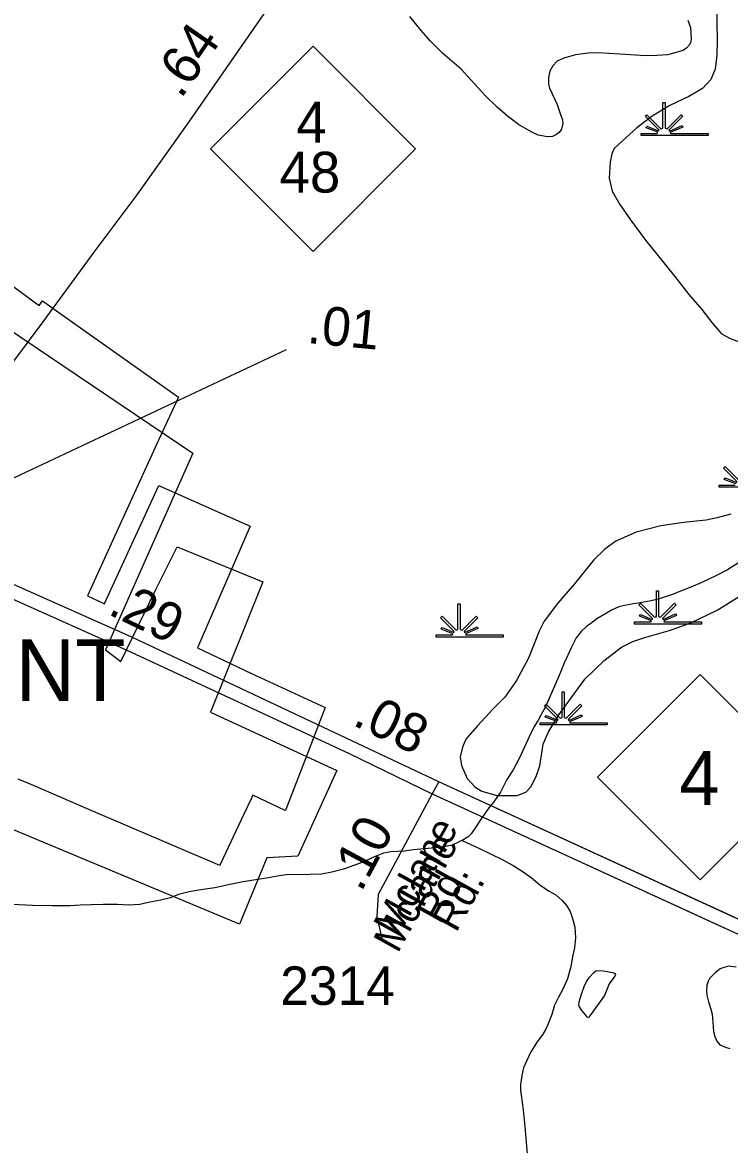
# Model space of a CAD drawing. Extents: x 2220236 to 2384410, y 720751 to 894131.
# Drawn here: x 2349336 to 2351630, y 841784 to 845425 of the extents above; entities that cross this region are included whole.
import ezdxf

# ---------------------------------------------------------------- set-up
doc = ezdxf.new("R2010")
doc.units = 0
doc.layers.add('Default', color=7, linetype='Continuous')

msp = doc.modelspace()

# ---------------------------------------------------------------- linework, layer by layer
at = {"layer": 'Default'}
msp.add_line((2348956.7, 843781.3), (2350192.8, 844363.5), dxfattribs=at)
for points in [[(2348914.3, 843785), (2348955.4, 843835.3), (2349046.2, 843960.8), (2349260.2, 844261.9), (2349403.8, 844453.5), (2349569, 844679.5), (2349704.9, 844861), (2349872, 845094.9), (2350156.9, 845507.1), (2350358.7, 845775.3), (2350552.5, 846024.9), (2350671.6, 846186.3)], [(2348914.3, 843785), (2348955.4, 843835.3), (2349046.2, 843960.8), (2349260.2, 844261.9), (2349403.8, 844453.5), (2349569, 844679.5), (2349704.9, 844861), (2349872, 845094.9), (2350156.9, 845507.1), (2350358.7, 845775.3), (2350552.5, 846024.9), (2350671.6, 846186.3)], [(2351589, 845483.4), (2351588.8, 845423.7), (2351590.4, 845367), (2351588.9, 845317), (2351583.4, 845273.1), (2351569.7, 845239.1), (2351542.3, 845210.7), (2351498.4, 845184.3), (2351436.9, 845155.5), (2351379.3, 845120.4), (2351329.7, 845082.2), (2351282.2, 845039.3), (2351256.6, 845015.2), (2351248.7, 844998.5), (2351242.9, 844971.3), (2351239.5, 844919.3), (2351250.1, 844877.1), (2351274.5, 844833.8), (2351309.4, 844783.7), (2351358, 844718.4), (2351394.6, 844673), (2351453.4, 844599.9), (2351498.1, 844542), (2351540.8, 844492.8), (2351573.4, 844451.5), (2351603.7, 844415.7), (2351630, 844399.7), (2351692.3, 844376.6)], [(2351202.8, 845326.5), (2351171.4, 845325.2), (2351130.9, 845319.6), (2351092.9, 845308.9), (2351071, 845299.1), (2351057.2, 845283.8), (2351047.4, 845267), (2351042.6, 845246.1), (2351043.5, 845224.8), (2351046, 845211.1), (2351070.8, 845158.6), (2351081.2, 845129.5), (2351088, 845108.4), (2351089.4, 845097), (2351085.6, 845078.8), (2351077.9, 845067), (2351068.6, 845061), (2351056.1, 845054.6), (2351039.3, 845053.9), (2351009.9, 845058.6), (2350988.5, 845068.3), (2350945.5, 845093.8), (2350910.2, 845120.9), (2350876.9, 845150), (2350836.3, 845188.4), (2350759.3, 845273.2), (2350698.7, 845324.9), (2350660, 845364.3), (2350630.4, 845398.3), (2350593.1, 845443.7)], [(2351495.5, 845432), (2351503.7, 845408.7), (2351506.3, 845370.1), (2351504.1, 845359.5), (2351500.5, 845351.8), (2351490.7, 845341.5), (2351478.5, 845333.8), (2351450.1, 845324.5), (2351428.9, 845319.3), (2351394.9, 845317.3), (2351358.8, 845316.5), (2351274.9, 845321.2), (2351202.8, 845326.5)], [(2348712.8, 845004.9), (2349390.8, 844506.1), (2349401.8, 844521.3), (2349447, 844488.9), (2349842.2, 844209.1), (2349784.5, 844083.1), (2349629.8, 843744.4), (2349547, 843564.1), (2349602.5, 843537.8), (2349604, 843541.3), (2349779.2, 843921.9), (2349781.2, 843921.1), (2349940.8, 843849.8), (2350074.8, 843789.9), (2349904.5, 843394.9), (2350079.2, 843312.2), (2350318.5, 843201.6), (2350255.8, 843038.9), (2350190.5, 842871.2), (2350189, 842867.4), (2350166.2, 842878.2), (2350086, 842916.1), (2350083.8, 842917.2), (2350079.2, 842907.6), (2350054.8, 842855.4), (2349978.2, 842692.6), (2349976.8, 842689.2), (2349551.8, 842871.2), (2349371.8, 842948.2), (2349322.5, 842969.4)], [(2348712.8, 845004.9), (2349390.8, 844506.1), (2349401.8, 844521.3), (2349447, 844488.9), (2349842.2, 844209.1), (2349784.5, 844083.1), (2349629.8, 843744.4), (2349547, 843564.1), (2349602.5, 843537.8), (2349604, 843541.3), (2349779.2, 843921.9), (2349781.2, 843921.1), (2349940.8, 843849.8), (2350074.8, 843789.9), (2349904.5, 843394.9), (2350079.2, 843312.2), (2350318.5, 843201.6), (2350255.8, 843038.9), (2350190.5, 842871.2), (2350189, 842867.4), (2350166.2, 842878.2), (2350086, 842916.1), (2350083.8, 842917.2), (2350079.2, 842907.6), (2350054.8, 842855.4), (2349978.2, 842692.6), (2349976.8, 842689.2), (2349551.8, 842871.2), (2349371.8, 842948.2), (2349322.5, 842969.4)], [(2348712.8, 845004.9), (2349390.8, 844506.1), (2349401.8, 844521.3), (2349447, 844488.9), (2349842.2, 844209.1), (2349784.5, 844083.1), (2349629.8, 843744.4), (2349547, 843564.1), (2349602.5, 843537.8), (2349604, 843541.3), (2349779.2, 843921.9), (2349781.2, 843921.1), (2349940.8, 843849.8), (2350074.8, 843789.9), (2349904.5, 843394.9), (2350079.2, 843312.2), (2350318.5, 843201.6), (2350255.8, 843038.9), (2350190.5, 842871.2), (2350189, 842867.4), (2350166.2, 842878.2), (2350086, 842916.1), (2350083.8, 842917.2), (2350079.2, 842907.6), (2350054.8, 842855.4), (2349978.2, 842692.6), (2349976.8, 842689.2), (2349551.8, 842871.2), (2349371.8, 842948.2), (2349322.5, 842969.4)], [(2348765.9, 844784.2), (2349889.2, 844026.6), (2349605.3, 843389), (2349655.7, 843351.1), (2349769.3, 843584.7), (2349838.7, 843723.6), (2350116.4, 843610), (2349946, 843187), (2350356.2, 842997.6), (2350230, 842719.8), (2350129, 842713.5), (2350040.7, 842498.8), (2349207.7, 842846.1)], [(2351655.2, 843934.3), (2351610.8, 843978.8), (2351615.9, 843984), (2351661.2, 843938.5)], [(2351814.1, 843916.3), (2351596.6, 843916.3), (2351596.6, 843923.4), (2351649.2, 843923.5)], [(2351651.3, 843927.1), (2351613, 843942), (2351615.9, 843947.1), (2351653.6, 843931.4)], [(2351634.9, 843829.4), (2351590.8, 843817.1), (2351555, 843809.1), (2351481.1, 843801.8), (2351407.1, 843791.5), (2351327.5, 843770.2), (2351261.7, 843741.3), (2351225.4, 843715.2), (2351190.4, 843680.9), (2351127.2, 843603.5), (2351072.1, 843538.9), (2351028.8, 843482.3), (2351012.4, 843449.5), (2350978.2, 843362.1), (2350939.2, 843289.9), (2350901.7, 843234.9), (2350862.3, 843196.5), (2350813, 843142), (2350775.3, 843099.4), (2350763.6, 843073.3), (2350756, 843041.2), (2350760.4, 843013.4), (2350778.9, 842971.5), (2350804.7, 842943.7), (2350827.2, 842929.9), (2350875.7, 842916.4), (2350879.6, 842916.6)], [(2350686.9, 842960.1), (2349691.6, 843430.1), (2349255.5, 843624.1), (2348914.3, 843785)], [(2350686.9, 842960.1), (2349691.6, 843430.1), (2349255.5, 843624.1), (2348914.3, 843785)], [(2348883.6, 843747.3), (2349236.5, 843583.2), (2349673, 843389), (2350052.1, 843213), (2350396.8, 843052.8), (2350665.8, 842922)], [(2348883.6, 843747.3), (2349236.5, 843583.2), (2349673, 843389), (2350052.1, 843213), (2350396.8, 843052.8), (2350665.8, 842922)], [(2351678, 843682.8), (2351624.3, 843648.4), (2351587.6, 843629.9), (2351541, 843607.3), (2351505.1, 843592.7), (2351471.5, 843579.2), (2351445.4, 843568.3), (2351399.4, 843553.3), (2351375.7, 843547.4), (2351347, 843542.9), (2351313.8, 843536.6), (2351289.7, 843532.4), (2351271.4, 843528.3), (2351247.9, 843517.5), (2351226.1, 843505.1), (2351200.2, 843489.3), (2351180.4, 843474.4), (2351166.4, 843465), (2351148.7, 843448.5), (2351133.1, 843428.1), (2351117.2, 843398), (2351094.1, 843345.5), (2351074.4, 843297.7), (2351051, 843243.6), (2351033.6, 843203.5), (2351018, 843176.6), (2351008.2, 843158.8), (2350996.5, 843140.3), (2350980.8, 843106.2), (2350963.3, 843068.4), (2350947.6, 843035.9), (2350928.1, 842999.6), (2350908.4, 842967.6), (2350887, 842927.4), (2350879.6, 842916.6)], [(2350879.6, 842916.6), (2350941.7, 842915.8), (2350969.4, 842927.5), (2350985.2, 842943.9), (2351003.1, 842978.1), (2351014.5, 843012.4), (2351025.5, 843082.4), (2351042, 843120.1), (2351074.5, 843174.7), (2351125.8, 843245.7), (2351161.2, 843294.1), (2351222.5, 843353), (2351279.7, 843397.4), (2351317.1, 843416), (2351355.6, 843428.4), (2351439.3, 843453.1), (2351505, 843476.2), (2351590.6, 843517.4), (2351661.9, 843562.4)], [(2350686.9, 842960.1), (2350665.8, 842922)], [(2350686.9, 842960.1), (2350665.8, 842922)], [(2351647.2, 842520.6), (2350686.9, 842960.1)], [(2357177.1, 839810), (2355973.7, 839897), (2355798.1, 839900.8), (2355501.8, 839930.2), (2355388.8, 839952.7), (2355099.6, 840048.1), (2355022.5, 840088.9), (2354770.6, 840253.4), (2354541.7, 840438.9), (2354324.5, 840601.9), (2354054.3, 840817.8), (2353435.3, 841295.9), (2353146.6, 841524.2), (2352326.4, 842156.8), (2352132.8, 842278.4), (2351967.6, 842365.7), (2351675.1, 842507.8), (2350686.9, 842960.1)], [(2350665.8, 842922), (2350490.4, 842594.8), (2350485.7, 842523.7), (2350502.3, 842452.6)], [(2350665.8, 842922), (2350490.4, 842594.8), (2350485.7, 842523.7), (2350502.3, 842452.6)], [(2350665.8, 842922), (2351622.7, 842482.2)], [(2350665.8, 842922), (2351655.8, 842467), (2351954.3, 842321.5), (2352110.6, 842239), (2352300.3, 842119.9), (2353118.9, 841488.6), (2353407.5, 841260.4), (2354027, 840781.9), (2354296.8, 840566.2), (2354514.1, 840403.2), (2354743.1, 840217.6), (2355000.1, 840049.7), (2355081.4, 840006.7), (2355193.4, 839967.2), (2355375.7, 839909.5), (2355495.5, 839885.5), (2355795.1, 839855.8), (2355971.7, 839851.9), (2357174.2, 839765)], [(2350879.6, 842916.6), (2350865.4, 842895.3), (2350849.4, 842876.6), (2350833.9, 842854.6), (2350820, 842834.4), (2350807.9, 842815.8), (2350796.5, 842798.3), (2350792.5, 842792.2), (2350782.7, 842782), (2350762.5, 842770.6)], [(2350762.5, 842770.6), (2350756.7, 842767.8), (2350749, 842763.5), (2350731, 842755.2), (2350704.9, 842749.3), (2350675.2, 842746.4), (2350641.2, 842742.7), (2350605.2, 842739.6), (2350575.2, 842735.7), (2350531.3, 842733.3), (2350507.2, 842729), (2350475.6, 842716.2), (2350445.6, 842701.9), (2350412, 842689), (2350378, 842676.8), (2350340, 842667), (2350306.5, 842660.7), (2350270.1, 842660.2), (2350192, 842658.7), (2350164.3, 842654.9), (2350128.1, 842647.9), (2350086.4, 842641.9), (2350052.5, 842635.6), (2350015, 842628.5), (2349960.7, 842616.4), (2349914.7, 842609.6), (2349876.9, 842603.1), (2349842.8, 842595.2), (2349817, 842584.3), (2349785.1, 842576.4), (2349749.3, 842570), (2349717.4, 842562.8), (2349681.4, 842560.7), (2349645.2, 842562.5), (2349599.3, 842562.2), (2349559.3, 842561.3), (2349523.2, 842560.8), (2349491.4, 842558.5), (2349433, 842558.7), (2349369.3, 842559.4), (2349303.2, 842562.3)], [(2350762.5, 842770.6), (2350819.1, 842744.1), (2350855.2, 842726.8), (2350895, 842707.8), (2350928, 842689.5), (2350958, 842670.3), (2350986.3, 842650.2), (2351014.5, 842626.7), (2351042.9, 842607.2), (2351067.1, 842593.4), (2351087.2, 842575.5), (2351101, 842559.7), (2351113.6, 842539.5), (2351121.9, 842513.6), (2351128.2, 842488.6), (2351130.6, 842454.2), (2351127, 842421.9), (2351121.2, 842393.7), (2351115.7, 842360), (2351110.6, 842341.8), (2351104.2, 842321.8), (2351088.6, 842285.7), (2351074.8, 842259.9), (2351063, 842235.5), (2351053.8, 842205.5), (2351041.9, 842174.9), (2351034.4, 842158.1), (2351024.6, 842141.3), (2351006.5, 842116.6), (2350985.2, 842084.6), (2350971.3, 842054.5), (2350961.7, 842032.1), (2350956.2, 842007.9), (2350952.5, 841978.2), (2350952.6, 841959.5), (2350954.8, 841943.8), (2350961.4, 841895.9), (2350965.9, 841841.9), (2350970.6, 841790.2), (2350975.3, 841741.2)], [(2351652.4, 842359.7), (2351628.3, 842362), (2351611.7, 842358), (2351600.4, 842353.6), (2351584.5, 842341.5), (2351564.9, 842322.6), (2351560.7, 842313.3), (2351557, 842301), (2351555.2, 842281.2), (2351556.6, 842268.8), (2351561.8, 842247)], [(2351224.9, 842267.7), (2351177.7, 842200.8), (2351173.7, 842195), (2351169.7, 842196.5), (2351151.4, 842218.7), (2351143.3, 842230.5), (2351141.1, 842236.4), (2351143, 842246.3), (2351150.7, 842274.5), (2351158.7, 842296.2), (2351166.2, 842312.9), (2351176.2, 842326.4), (2351190, 842342.4), (2351196.7, 842346.9), (2351201.8, 842348.8), (2351220, 842346.9), (2351252, 842341.7), (2351258.4, 842338.6), (2351260.2, 842335.4), (2351258.1, 842329.8), (2351252.2, 842321.3), (2351240.4, 842305.1), (2351224.9, 842267.7)], [(2351561.8, 842247), (2351570, 842222.7), (2351574, 842206.5), (2351576.6, 842181), (2351578.9, 842150.9), (2351582.8, 842134.6), (2351589.4, 842119.1), (2351599.3, 842107.4), (2351617.1, 842099.9), (2351631.7, 842095.6)]]:
    msp.add_lwpolyline(points, dxfattribs=at)
for points in [[(2349946, 845014.3), (2350279, 845347.3), (2350612, 845014.3), (2350279, 844681.3)], [(2349946, 845014.3), (2350279, 845347.3), (2350612, 845014.3), (2350279, 844681.3)], [(2351343.3, 845064.4), (2351396, 845064.5), (2351398, 845068.1), (2351359.7, 845082.9), (2351362.6, 845088.1), (2351400.3, 845072.4), (2351401.9, 845075.2), (2351357.5, 845119.8), (2351362.6, 845124.9), (2351407.9, 845079.4), (2351414.2, 845081.8), (2351414.2, 845164.9), (2351421.5, 845164.9), (2351421.5, 845081.8), (2351427.8, 845079.4), (2351473.1, 845124.9), (2351478.2, 845119.8), (2351433.8, 845075.2), (2351435.8, 845071.6), (2351476.7, 845090.2), (2351479.2, 845085.2), (2351438.2, 845067.4), (2351439.8, 845064.5), (2351560.8, 845064.4), (2351560.8, 845057.3), (2351343.3, 845057.3)], [(2351322.2, 843479.7), (2351374.8, 843479.8), (2351376.8, 843483.4), (2351338.6, 843498.2), (2351341.5, 843503.4), (2351379.2, 843487.7), (2351380.8, 843490.6), (2351336.4, 843535.1), (2351341.5, 843540.2), (2351386.8, 843494.7), (2351393.1, 843497.1), (2351393.1, 843580.2), (2351400.4, 843580.2), (2351400.4, 843497.1), (2351406.7, 843494.7), (2351452, 843540.2), (2351457.1, 843535.1), (2351412.7, 843490.6), (2351414.7, 843487), (2351455.6, 843505.6), (2351458, 843500.5), (2351417.1, 843482.7), (2351418.7, 843479.8), (2351539.7, 843479.7), (2351539.7, 843472.6), (2351322.2, 843472.6)], [(2350678.4, 843437.5), (2350731.1, 843437.5), (2350733.1, 843441.1), (2350694.8, 843456), (2350697.7, 843461.2), (2350735.4, 843445.4), (2350737, 843448.3), (2350692.6, 843492.9), (2350697.7, 843498), (2350743, 843452.5), (2350749.4, 843454.9), (2350749.4, 843538), (2350756.6, 843538), (2350756.6, 843454.9), (2350762.9, 843452.5), (2350808.2, 843498), (2350813.4, 843492.9), (2350768.9, 843448.3), (2350770.9, 843444.7), (2350811.8, 843463.3), (2350814.3, 843458.3), (2350773.3, 843440.5), (2350774.9, 843437.5), (2350895.9, 843437.5), (2350895.9, 843430.4), (2350678.4, 843430.4)], [(2351202.2, 842975.6), (2351535.2, 843308.6), (2351868.2, 842975.6), (2351535.2, 842642.6)], [(2351016.2, 843152.2), (2351068.8, 843152.3), (2351070.8, 843155.9), (2351032.5, 843170.7), (2351035.4, 843175.9), (2351073.2, 843160.2), (2351074.8, 843163.1), (2351030.3, 843207.6), (2351035.5, 843212.7), (2351080.7, 843167.2), (2351087.1, 843169.6), (2351087.1, 843252.7), (2351094.3, 843252.7), (2351094.3, 843169.6), (2351100.6, 843167.2), (2351145.9, 843212.7), (2351151.1, 843207.6), (2351106.6, 843163.1), (2351108.6, 843159.5), (2351149.5, 843178.1), (2351152, 843173), (2351111, 843155.2), (2351112.6, 843152.3), (2351233.7, 843152.2), (2351233.7, 843145.1), (2351016.2, 843145.1)]]:
    msp.add_lwpolyline(points, close=True, dxfattribs=at)

# ---------------------------------------------------------------- texts
for s, height, rotation, p in [('.64', 125, 55.3515, (2349850.5, 845173.8)), ('.01', 125, 354.4868, (2350257.4, 844384.9)), ('.29', 125, 334.4376, (2349609.7, 843506.2)), ('.08', 125, 334.4376, (2350403.5, 843146.5)), ('.10', 125, 61.8102, (2350434.9, 842599.6)), ('Mclane', 95, 60.9656, (2350553.7, 842452.3)), ('Mclane', 95, 60.9656, (2350553.7, 842401.4)), ('Rd.', 95, 60.9656, (2350692.6, 842495.1)), ('Rd.', 95, 60.9656, (2350743.5, 842468.5))]:
    msp.add_text(s, height=height, rotation=rotation, dxfattribs=at).set_placement(p)
for s, height, p in [('4', 132.5, (2350225, 845034.8)), ('4', 132.5, (2350225, 845034.8)), ('48', 132.5, (2350170.5, 844872.5)), ('48', 132.5, (2350170.5, 844872.5)), ('ROCKY MOUNT', 200, (2347664.8, 843223.2)), ('4', 175, (2351467.3, 842885.9)), ('2314', 125, (2350172.9, 842236.8)), ('2314', 125, (2350172.9, 842236.8))]:
    msp.add_text(s, height=height, dxfattribs=at).set_placement(p)

doc.saveas('drawing.dxf')
